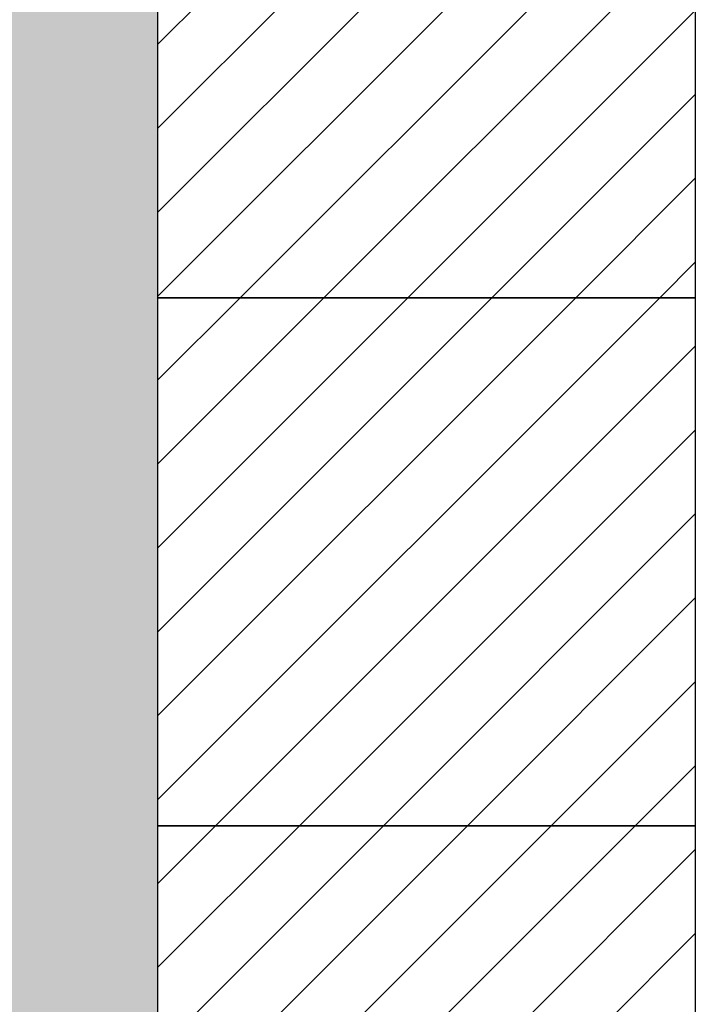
# Model space of a CAD drawing. Header units: millimetres. Extents: x -6179 to 18141, y -8419 to 8561.
# Tile 532 of 579: x -4413 to -4269, y 5487 to 5697. Entities that reach past the tile are written whole.
import ezdxf

# ---------------------------------------------------------------- set-up
doc = ezdxf.new("R2010")
doc.units = ezdxf.units.MM

msp = doc.modelspace()

# ---------------------------------------------------------------- hatches: boundary and pattern name
h = msp.add_hatch()
h.set_pattern_fill('AR-SAND', color=256, scale=0.2, style=0)
h.set_pattern_definition([(37.5, (-69209.168, -1691.334), (-0.3200063, 9.7882647), [0, -7.7216, 0, -8.636, 0, -8.255]), (7.5, (-69209.168, -1691.334), (8.9904657, 14.336502), [0, -4.1656, 0, -6.9596, 0, -2.667]), (327.5, (-69215.4165, -1691.334), (15.8198474, 0.0287437), [0, -2.54, 0, -9.144, 0, -11.938]), (317.5, (-69215.416, -1691.334), (15.271129, 4.4585865), [0, -1.27, 0, -5.9944, 0, -6.858])])
h.paths.add_polyline_path([(-4423.77176, 200.81877), (-4383.77176, 200.81877), (-4383.77176, 6089.81158), (-4446.19571, 6089.81158), (-4446.19571, 6032.38831), (-4418.77152, 6004.96413), (-4418.77152, 5886.32475), (-4423.77176, 5881.32452)])
at = {"lineweight": 5}
h = msp.add_hatch(dxfattribs=at)
h.set_pattern_fill('ANSI31', color=0, scale=4, style=0)
h.paths.add_polyline_path([(-4383.77176, 5750.81158), (-4268.77176, 5750.81158), (-4268.77176, 5637.81158), (-4383.77176, 5637.81158)])
h = msp.add_hatch(dxfattribs=at)
h.set_pattern_fill('ANSI31', color=0, scale=4, style=0)
h.paths.add_polyline_path([(-4383.77176, 5637.81158), (-4268.77176, 5637.81158), (-4268.77176, 5524.81158), (-4383.77176, 5524.81158)])
h = msp.add_hatch(dxfattribs=at)
h.set_pattern_fill('ANSI31', color=0, scale=4, style=0)
h.paths.add_polyline_path([(-4383.77176, 5524.81158), (-4268.77176, 5524.81158), (-4268.77176, 5411.81158), (-4383.77176, 5411.81158)])

# ---------------------------------------------------------------- linework, layer by layer
at = {"color": 0}
for points in [[(-4383.77176, 5750.81158), (-4268.77176, 5750.81158), (-4268.77176, 5637.81158), (-4383.77176, 5637.81158), (-4383.77176, 5750.81158)], [(-4383.77176, 5637.81158), (-4268.77176, 5637.81158), (-4268.77176, 5524.81158), (-4383.77176, 5524.81158), (-4383.77176, 5637.81158)], [(-4383.77176, 5524.81158), (-4268.77176, 5524.81158), (-4268.77176, 5411.81158), (-4383.77176, 5411.81158), (-4383.77176, 5524.81158)]]:
    msp.add_lwpolyline(points, dxfattribs=at)

doc.saveas('drawing.dxf')
